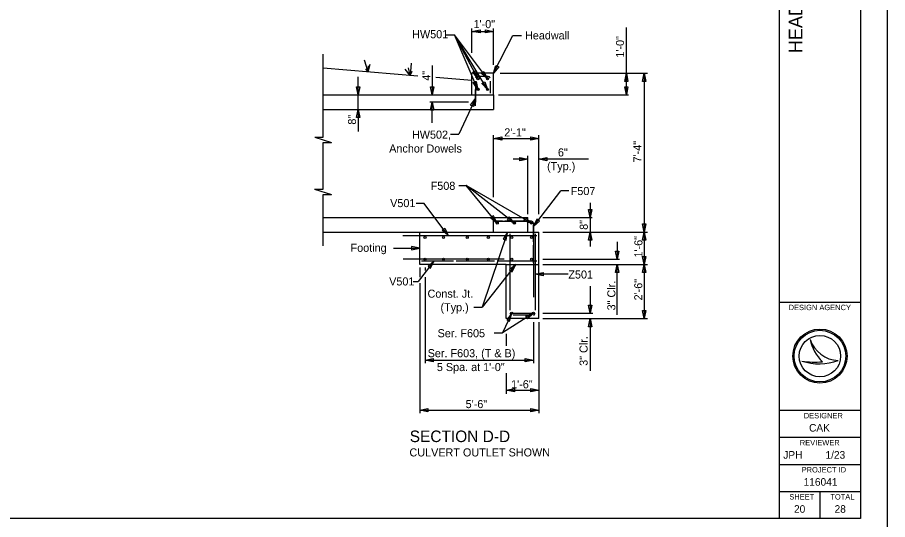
# Model space of a CAD drawing. Extents: x -1609 to 1184, y -412 to 394.
# Drawn here: x 524.54 to 564.73, y 226.38 to 249.58 of the extents above; entities that cross this region are included whole.
import ezdxf

# ---------------------------------------------------------------- set-up
doc = ezdxf.new("R2010")
doc.units = 0
for name, color, linetype in [('DR_P_Headwall', 7, 'Continuous'), ('SH_Border', 7, 'Continuous'), ('SH_Cut_Line', 7, 'Continuous'), ('SH_Data', 7, 'Continuous'), ('ST_Details', 7, 'Continuous'), ('ST_Text', 7, 'Continuous'), ('XS_P_Finished_Grade', 7, 'Continuous')]:
    doc.layers.add(name, color=color, linetype=linetype)

msp = doc.modelspace()

# ---------------------------------------------------------------- linework, layer by layer
at = {"layer": 'DR_P_Headwall'}
for p, q in [((546.536, 240.33), (548.12, 240.33)), ((546.536, 239.663), (546.536, 240.33)), ((548.12, 239.663), (548.12, 240.33)), ((543.12, 239.663), (546.536, 239.663)), ((543.12, 238.163), (543.12, 239.663)), ((548.12, 239.663), (548.62, 239.663)), ((548.62, 235.663), (548.62, 239.663)), ((547.12, 238.163), (543.12, 238.163)), ((547.12, 235.663), (547.12, 238.163)), ((548.62, 235.663), (547.12, 235.663))]:
    msp.add_line(p, q, dxfattribs=at)
at = {"layer": 'SH_Border'}
for p, q in [((559.73, 226.43), (559.73, 278.93)), ((559.73, 236.43), (563.48, 236.43)), ((559.73, 231.43), (563.48, 231.43)), ((559.73, 230.18), (563.48, 230.18)), ((559.73, 228.93), (563.48, 228.93)), ((559.73, 227.68), (563.48, 227.68)), ((561.605, 227.68), (561.605, 226.43))]:
    msp.add_line(p, q, dxfattribs=at)
msp.add_lwpolyline([(483.48, 278.93), (563.48, 278.93), (563.48, 226.43), (483.48, 226.43)], close=True, dxfattribs=at)
at = {"layer": 'SH_Cut_Line'}
msp.add_lwpolyline([(479.73, 225.18), (564.73, 225.18), (564.73, 280.18), (479.73, 280.18)], close=True, dxfattribs=at)
at = {"layer": 'SH_Data'}
for p, q in [((561.148, 234.704), (561.148, 234.704)), ((561.605, 233.93), (561.605, 233.93)), ((560.772, 233.704), (560.772, 233.704)), ((562.448, 233.726), (562.448, 233.726))]:
    msp.add_line(p, q, dxfattribs=at)
for radius in [1.25, 1.192, 1.192, 0.956]:
    msp.add_circle((561.605, 233.93), radius, dxfattribs=at)
for centre, radius, start, end in [((562.519, 235.174), 1.45, 198.9257, 198.9319), ((563.096, 235.105), 1.989, 191.6379, 191.6421), ((562.519, 235.174), 1.45, 198.9319, 267.1657), ((563.096, 235.105), 1.989, 191.6421, 226.0947), ((561.349, 236.816), 3.165, 259.4964, 259.4995), ((561.578, 236.105), 2.533, 251.4527, 251.4576), ((561.578, 236.105), 2.533, 251.4576, 290.0832), ((561.349, 236.816), 3.165, 259.4995, 276.6672)]:
    msp.add_arc(centre, radius, start, end, dxfattribs=at)
at = {"layer": 'ST_Details'}
for p, q in [((538.666, 244.046), (538.666, 247.89)), ((540.749, 247.062), (540.578, 247.599)), ((540.749, 247.062), (540.637, 247.206)), ((540.738, 247.343), (540.749, 247.062)), ((540.749, 247.062), (540.834, 247.421)), ((542.677, 246.902), (542.456, 247.187)), ((542.677, 246.902), (542.597, 247.248)), ((542.72, 247.471), (542.677, 246.902)), ((542.677, 246.902), (542.767, 247.096)), ((545.536, 245.997), (545.536, 246.997)), ((546.536, 246.997), (545.536, 246.997)), ((546.29, 246.853), (545.783, 246.853)), ((546.536, 245.997), (546.536, 246.997)), ((545.703, 246.63), (545.703, 245.664)), ((546.37, 246.63), (546.37, 246.08)), ((538.666, 245.997), (546.536, 245.997)), ((545.703, 245.497), (545.703, 246.25)), ((546.536, 245.997), (546.536, 245.993)), ((546.536, 245.997), (546.536, 245.33)), ((538.666, 245.33), (546.536, 245.33)), ((538.274, 244.046), (539.048, 243.801)), ((538.274, 244.046), (538.666, 244.046)), ((538.661, 241.642), (538.661, 243.801)), ((538.661, 243.801), (539.048, 243.801)), ((538.269, 241.642), (539.043, 241.397)), ((538.269, 241.642), (538.656, 241.642)), ((538.661, 241.397), (539.043, 241.397)), ((538.661, 239.021), (538.661, 241.397)), ((538.661, 240.33), (546.536, 240.33)), ((546.536, 239.663), (546.536, 240.33)), ((546.939, 240.163), (546.62, 240.163)), ((546.702, 240.163), (548.221, 240.163)), ((548.287, 240.163), (547.056, 240.163)), ((548.37, 240.083), (548.37, 236.66)), ((548.37, 239.217), (548.37, 239.977)), ((538.661, 239.663), (546.536, 239.663)), ((545.787, 239.663), (545.787, 239.667)), ((546.536, 239.663), (548.62, 239.663)), ((547.008, 239.484), (542.341, 239.484)), ((543.203, 239.497), (544.685, 239.497)), ((544.805, 239.497), (546.581, 239.497)), ((546.701, 239.497), (548.536, 239.497)), ((547.286, 239.496), (547.286, 236.993)), ((548.37, 238.246), (548.37, 239.06)), ((547.022, 238.41), (542.355, 238.41)), ((543.203, 238.33), (544.685, 238.33)), ((544.805, 238.33), (546.581, 238.33)), ((546.701, 238.33), (548.536, 238.33)), ((547.12, 238.163), (548.62, 238.163)), ((547.366, 235.913), (548.305, 235.913))]:
    msp.add_line(p, q, dxfattribs=at)
for points in [[(547.286, 239.58), (547.286, 237.245)], [(548.453, 239.58), (548.453, 236.06)], [(546.953, 239.484), (544.953, 239.484)], [(547.286, 237.376), (547.286, 236.06)], [(548.305, 235.83), (547.433, 235.83)]]:
    msp.add_lwpolyline(points, dxfattribs=at)
for centre in [(545.811, 246.754), (546.252, 246.747), (545.811, 246.254), (546.252, 246.247), (546.702, 240.08), (547.495, 240.08), (548.287, 240.08), (543.37, 239.413), (544.219, 239.413), (545.317, 239.413), (546.294, 239.413), (547.37, 239.413), (548.287, 239.413), (543.37, 238.413), (544.219, 238.413), (545.317, 238.413), (546.294, 238.413), (547.37, 238.413), (548.287, 238.413), (547.37, 235.913), (548.37, 235.913)]:
    msp.add_circle(centre, 0.0502, dxfattribs=at)
for centre, radius, start, end in [((545.783, 246.773), 0.08, 90, 180), ((546.29, 246.773), 0.08, 0, 90), ((548.287, 240.08), 0.0833, 0, 90), ((547.366, 235.91), 0.08, 180, 270), ((548.373, 235.91), 0.08, 270, 0)]:
    msp.add_arc(centre, radius, start, end, dxfattribs=at)
at = {"layer": 'ST_Text'}
for p, q in [((544.347, 248.783), (544.729, 248.783)), ((546.252, 246.747), (544.729, 248.783)), ((545.811, 246.754), (544.729, 248.783)), ((546.252, 246.247), (544.729, 248.783)), ((545.811, 246.254), (544.729, 248.783)), ((545.536, 247.943), (545.536, 249.068)), ((545.536, 248.937), (546.536, 248.937)), ((546.536, 247.382), (546.536, 249.068)), ((552.665, 246.997), (552.665, 249.118)), ((546.536, 246.997), (547.415, 248.75)), ((547.415, 248.75), (547.816, 248.75)), ((543.701, 247.352), (543.701, 245.997)), ((540.274, 245.997), (540.274, 246.836)), ((546.844, 246.997), (553.634, 246.997)), ((552.665, 245.997), (552.665, 246.997)), ((553.493, 246.997), (553.493, 239.33)), ((540.274, 245.33), (540.274, 245.997)), ((546.764, 245.997), (552.769, 245.997)), ((545.381, 245.664), (543.587, 245.664)), ((543.701, 244.704), (543.701, 245.664)), ((545.703, 245.83), (544.923, 244.19)), ((540.274, 245.33), (540.274, 244.311)), ((544.536, 244.19), (544.923, 244.19)), ((546.536, 241.273), (546.536, 244.143)), ((546.536, 243.985), (548.62, 243.985)), ((548.62, 240.487), (548.62, 244.143)), ((548.12, 240.487), (548.12, 243.184)), ((548.12, 243.026), (547.431, 243.026)), ((550.911, 243.026), (548.62, 243.026)), ((544.924, 241.818), (545.268, 241.818)), ((546.702, 240.08), (545.268, 241.818)), ((547.495, 240.08), (545.268, 241.818)), ((548.287, 240.08), (545.268, 241.818)), ((548.37, 239.916), (549.634, 241.574)), ((550.001, 241.574), (549.634, 241.574)), ((542.96, 241.004), (543.314, 241.004)), ((544.443, 239.497), (543.314, 241.004)), ((550.991, 241.014), (550.991, 240.33)), ((548.805, 240.33), (551.088, 240.33)), ((550.991, 240.33), (550.991, 239.663)), ((547.174, 239.663), (546.011, 236.196)), ((548.805, 239.663), (553.634, 239.663)), ((550.991, 239.663), (550.991, 238.989)), ((553.493, 239.663), (553.493, 238.163)), ((552.241, 239.21), (552.241, 238.413)), ((541.906, 238.913), (543.12, 238.913)), ((543.793, 238.33), (543.058, 237.374)), ((548.805, 238.413), (552.352, 238.413)), ((543.12, 238.022), (543.12, 237.584)), ((543.37, 238.022), (543.37, 237.883)), ((547.561, 238.163), (546.011, 236.196)), ((548.805, 238.163), (553.634, 238.163)), ((552.241, 235.831), (552.241, 238.163)), ((553.493, 238.163), (553.493, 237.42)), ((543.37, 237.58), (543.37, 233.602)), ((549.978, 237.712), (548.453, 237.712)), ((542.815, 237.374), (543.058, 237.374)), ((543.12, 237.303), (543.12, 231.292)), ((550.991, 237.163), (550.991, 235.913)), ((553.491, 237.42), (553.491, 235.663)), ((545.615, 236.196), (546.011, 236.196)), ((548.37, 235.913), (546.948, 235.013)), ((547.37, 235.913), (546.948, 235.013)), ((548.805, 235.913), (551.118, 235.913)), ((548.37, 235.503), (548.37, 233.602)), ((548.62, 235.503), (548.62, 231.292)), ((548.805, 235.663), (553.634, 235.663)), ((550.991, 235.663), (550.991, 233.246)), ((546.56, 235.013), (546.948, 235.013)), ((547.12, 234.959), (547.12, 234.4)), ((543.37, 233.748), (548.37, 233.748)), ((547.12, 233.146), (547.12, 232.183)), ((547.12, 232.354), (548.62, 232.354)), ((543.12, 231.43), (548.62, 231.43))]:
    msp.add_line(p, q, dxfattribs=at)
for points in [[(545.91, 248.862), (545.536, 248.937), (545.91, 249.012)], [(546.163, 249.012), (546.536, 248.937), (546.163, 248.862)], [(546.772, 247.296), (546.536, 246.997), (546.639, 247.363)], [(545.702, 247.119), (545.811, 246.754), (545.57, 247.048)], [(546.084, 247.088), (546.252, 246.747), (545.965, 246.997)], [(552.59, 246.623), (552.665, 246.997), (552.739, 246.623)], [(553.418, 246.623), (553.493, 246.997), (553.567, 246.623)], [(540.349, 246.37), (540.274, 245.997), (540.199, 246.37)], [(543.776, 246.37), (543.701, 245.997), (543.626, 246.37)], [(545.735, 246.627), (545.811, 246.254), (545.597, 246.569)], [(546.125, 246.606), (546.252, 246.247), (545.997, 246.529)], [(552.739, 246.37), (552.665, 245.997), (552.59, 246.37)], [(543.626, 245.29), (543.701, 245.664), (543.776, 245.29)], [(545.471, 245.528), (545.703, 245.83), (545.605, 245.462)], [(540.199, 244.957), (540.274, 245.33), (540.349, 244.957)], [(546.91, 243.91), (546.536, 243.985), (546.91, 244.059)], [(548.246, 244.059), (548.62, 243.985), (548.246, 243.91)], [(547.746, 243.101), (548.12, 243.026), (547.746, 242.952)], [(548.993, 242.952), (548.62, 243.026), (548.993, 243.101)], [(546.41, 240.324), (546.702, 240.08), (546.527, 240.418)], [(547.154, 240.25), (547.495, 240.08), (547.246, 240.368)], [(547.926, 240.201), (548.287, 240.08), (548, 240.33)], [(551.065, 240.703), (550.991, 240.33), (550.916, 240.703)], [(548.534, 240.26), (548.37, 239.916), (548.654, 240.17)], [(553.567, 240.037), (553.493, 239.663), (553.418, 240.037)], [(544.278, 239.84), (544.443, 239.497), (544.159, 239.75)], [(547.12, 239.286), (547.174, 239.663), (546.98, 239.336)], [(550.916, 239.29), (550.991, 239.663), (551.065, 239.29)], [(553.418, 239.29), (553.493, 239.663), (553.567, 239.29)], [(542.746, 238.839), (543.12, 238.913), (542.746, 238.988)], [(552.315, 238.787), (552.241, 238.413), (552.166, 238.787)], [(543.624, 237.988), (543.793, 238.33), (543.506, 238.08)], [(553.567, 238.537), (553.493, 238.163), (553.418, 238.537)], [(547.387, 237.825), (547.561, 238.163), (547.27, 237.918)], [(552.166, 237.79), (552.241, 238.163), (552.315, 237.79)], [(553.418, 237.79), (553.493, 238.163), (553.567, 237.79)], [(548.826, 237.637), (548.453, 237.712), (548.826, 237.787)], [(547.273, 235.545), (547.37, 235.913), (547.138, 235.611)], [(548.092, 235.653), (548.37, 235.913), (548.013, 235.78)], [(551.065, 236.286), (550.991, 235.913), (550.916, 236.286)], [(553.565, 236.037), (553.491, 235.663), (553.416, 236.037)], [(550.916, 235.29), (550.991, 235.663), (551.065, 235.29)], [(543.743, 233.673), (543.37, 233.748), (543.743, 233.823)], [(547.996, 233.823), (548.37, 233.748), (547.996, 233.673)], [(547.493, 232.279), (547.12, 232.354), (547.493, 232.428)], [(548.246, 232.428), (548.62, 232.354), (548.246, 232.279)], [(543.493, 231.355), (543.12, 231.43), (543.493, 231.504)], [(548.246, 231.504), (548.62, 231.43), (548.246, 231.355)]]:
    msp.add_lwpolyline(points, close=True, dxfattribs=at)
at = {"layer": 'XS_P_Finished_Grade'}
for p, q in [((543.034, 246.872), (538.666, 247.236)), ((545.536, 246.664), (543.873, 246.802))]:
    msp.add_line(p, q, dxfattribs=at)

# ---------------------------------------------------------------- texts
at = {"layer": 'SH_Data'}
msp.add_text('HEADWALL  DETAILS  FOR  CULVERT  OUTLET', height=0.625, rotation=90, dxfattribs=at).set_placement((560.792, 247.927))
for s, height, p in [('DESIGN AGENCY', 0.25, (560.16, 236.055)), ('DESIGNER', 0.25, (560.859, 231.055)), ('CAK', 0.35, (561.102, 230.442)), ('REVIEWER', 0.25, (560.675, 229.805)), ('JPH', 0.35, (559.912, 229.192)), ('1/23', 0.35, (561.861, 229.192)), ('PROJECT ID', 0.25, (560.761, 228.555)), ('116041', 0.35, (560.852, 227.942)), ('SHEET', 0.25, (560.192, 227.305)), ('TOTAL', 0.25, (562.086, 227.305)), ('20', 0.35, (560.407, 226.692)), ('28', 0.35, (562.281, 226.692))]:
    msp.add_text(s, height=height, dxfattribs=at).set_placement(p)
at = {"layer": 'ST_Text'}
for s, height, p in [('1\'-0"', 0.3733, (545.607, 249.085)), ('HW501', 0.3733, (542.774, 248.618)), ('Headwall', 0.3733, (547.985, 248.563)), ('HW502,', 0.3733, (542.764, 243.977)), ('2\'-1"', 0.3733, (547.027, 244.082)), ('Anchor Dowels', 0.37335, (541.713, 243.337)), ('6"', 0.3733, (549.505, 243.156)), ('(Typ.)', 0.3733, (549.004, 242.521)), ('F508', 0.3733, (543.628, 241.613)), ('F507', 0.3733, (550.096, 241.371)), ('V501', 0.3733, (541.757, 240.814)), ('Footing', 0.3733, (539.93, 238.75)), ('V501', 0.3733, (541.711, 237.195)), ('Z501', 0.3733, (549.987, 237.514)), ('Const. Jt.', 0.3733, (543.483, 236.629)), ('(Typ.)', 0.3733, (544.081, 236.002)), ('Ser. F605', 0.3733, (543.947, 234.802)), ('Ser. F603, (T & B)', 0.37335, (543.489, 233.879)), ('5 Spa. at 1\'-0"', 0.37335, (543.914, 233.239)), ('1\'-6"', 0.3733, (547.343, 232.443)), ('5\'-6"', 0.3733, (545.243, 231.528)), ('SECTION D-D', 0.53335, (542.661, 229.958)), ('CULVERT OUTLET SHOWN', 0.37335, (542.649, 229.295))]:
    msp.add_text(s, height=height, dxfattribs=at).set_placement(p)
for s, p in [('1\'-0"', (552.559, 247.723)), ('4"', (543.614, 246.655)), ('8"', (540.182, 244.626)), ('7\'-4"', (553.36, 242.88)), ('8"', (550.887, 239.765)), ('1\'-6"', (553.408, 238.486)), ('3" Clr.', (552.159, 236.043)), ('2\'-6"', (553.402, 236.504)), ('3" Clr.', (550.877, 233.482))]:
    msp.add_text(s, height=0.3733, rotation=90, dxfattribs=at).set_placement(p)

doc.saveas('drawing.dxf')
